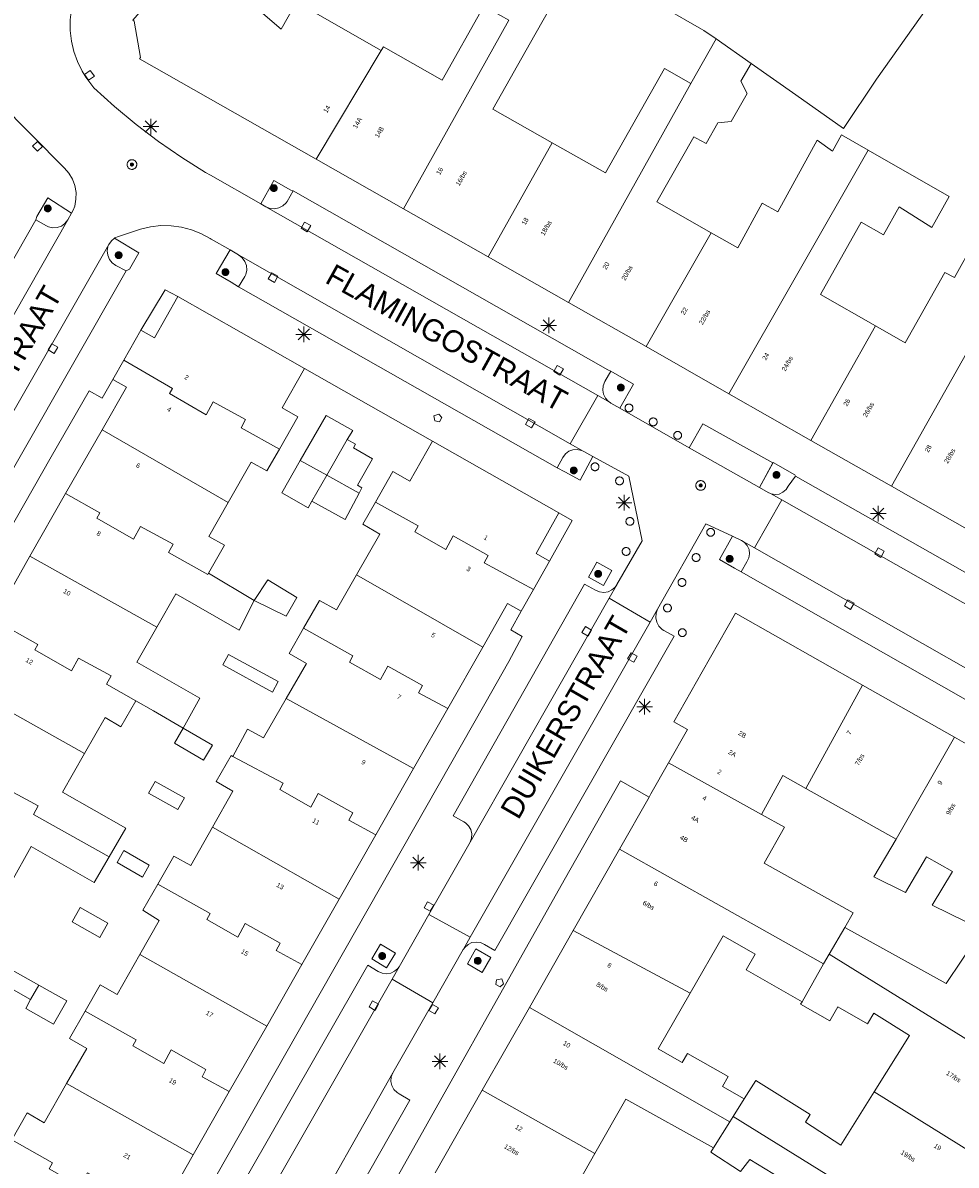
# Model space of a CAD drawing. Header units: metres. Extents: x 135779 to 137489, y 452643 to 455118.
# Tile 422 of 489: x 137109 to 137169, y 454468 to 454541. Entities that reach past the tile are written whole.
import ezdxf
from ezdxf.enums import TextEntityAlignment as Align

# ---------------------------------------------------------------- set-up
doc = ezdxf.new("R2010")
doc.units = ezdxf.units.M
for name, color, linetype, lineweight in [('KTop_NAR_Huisnummer (t)', 7, 'Continuous', 13), ('KTop_NAR_Huisnummer tijdelijk (t)', 7, 'Continuous', 13), ('KTop_ORL_Weg_Straatnaam (t)', 7, 'Continuous', 13), ('KTop_PAL_Afsluitpaal', 222, 'Continuous', 13), ('KTop_PAL_Lichtmast', 40, 'Continuous', 13), ('KTop_PND_Grondvlaksituatie van BAG-pand [tachy]', 1, 'Continuous', 13), ('KTop_PND_Pandscheiding', 40, 'Continuous', 13), ('KTop_PUT_Brandkraan of -put', 1, 'Continuous', 13), ('KTop_PUT_Inspectie- of rioolput', 15, 'Continuous', 13), ('KTop_PUT_Kolk', 15, 'Continuous', 13), ('KTop_VGO_Boom', 92, 'Continuous', 13), ('KTop_WGD_Parkeervlak', 251, 'Continuous', 13), ('KTop_WGD_Rijbaan_Lokale weg', 251, 'Continuous', 13), ('KTop_WGD_Rijbaan_Lokale weg_verkeersdrempel', 40, 'Continuous', 13), ('KTop_WGD_Voetpad', 251, 'Continuous', 13)]:
    doc.layers.add(name, color=color, linetype=linetype, lineweight=lineweight)
doc.styles.add('Style-ROVU', font='ROVU.shx')
doc.styles.add('Style-ROVUCURSIEF', font='ROVUCURSIEF.shx')

# ---------------------------------------------------------------- blocks, each defined once
blk = doc.blocks.new('PAL_Lichtmast')
at = {"layer": 'KTop_PAL_Lichtmast'}
for p, q in [((-0.354, -0.354), (0.354, 0.354)), ((0.354, -0.354), (-0.354, 0.354)), ((0, -0.5), (0, 0.5)), ((-0.5, 0), (0.5, 0))]:
    blk.add_line(p, q, dxfattribs=at)
blk = doc.blocks.new('PAL_Afsluitpaal')
at = {"layer": 'KTop_PAL_Afsluitpaal', "flags": 128}
blk.add_lwpolyline([(0.25, 0), (0.249, 0.026), (0.245, 0.052), (0.238, 0.077), (0.228, 0.102), (0.217, 0.125), (0.202, 0.147), (0.186, 0.167), (0.167, 0.186), (0.147, 0.202), (0.125, 0.217), (0.102, 0.228), (0.077, 0.238), (0.052, 0.245), (0.026, 0.249), (0, 0.25), (-0.026, 0.249), (-0.052, 0.245), (-0.077, 0.238), (-0.102, 0.228), (-0.125, 0.217), (-0.147, 0.202), (-0.167, 0.186), (-0.186, 0.167), (-0.202, 0.147), (-0.217, 0.125), (-0.228, 0.102), (-0.238, 0.077), (-0.245, 0.052), (-0.249, 0.026), (-0.25, 0), (-0.249, -0.026), (-0.245, -0.052), (-0.238, -0.077), (-0.228, -0.102), (-0.217, -0.125), (-0.202, -0.147), (-0.186, -0.167), (-0.167, -0.186), (-0.147, -0.202), (-0.125, -0.217), (-0.102, -0.228), (-0.077, -0.238), (-0.052, -0.245), (-0.026, -0.249), (0, -0.25), (0.026, -0.249), (0.052, -0.245), (0.077, -0.238), (0.102, -0.228), (0.125, -0.217), (0.147, -0.202), (0.167, -0.186), (0.186, -0.167), (0.202, -0.147), (0.217, -0.125), (0.228, -0.102), (0.238, -0.077), (0.245, -0.052), (0.249, -0.026), (0.25, 0)], dxfattribs=at)
blk = doc.blocks.new('PUT_Kolk')
at = {"layer": 'KTop_PUT_Kolk', "flags": 128}
blk.add_lwpolyline([(0.225, -0.225), (0.225, 0.225), (-0.225, 0.225), (-0.225, -0.225), (0.225, -0.225)], dxfattribs=at)
blk = doc.blocks.new('PUT_Brandkraan_of_-put')
at = {"layer": 'KTop_PUT_Brandkraan of -put'}
for p, q in [((-0.25, 0.034), (0, 0.25)), ((-0.158, -0.25), (-0.25, 0.034)), ((0, 0.25), (0.25, 0.033)), ((0.25, 0.033), (0.158, -0.25)), ((0.158, -0.25), (-0.158, -0.25))]:
    blk.add_line(p, q, dxfattribs=at)
blk = doc.blocks.new('PUT_Inspectie-_of_rioolput')
at = {"layer": 'KTop_PUT_Inspectie- of rioolput', "flags": 128}
for points in [[(0.31, 0), (0.308, 0.032), (0.303, 0.064), (0.294, 0.095), (0.283, 0.126), (0.268, 0.155), (0.25, 0.182), (0.23, 0.207), (0.207, 0.23), (0.182, 0.25), (0.154, 0.268), (0.126, 0.283), (0.095, 0.294), (0.064, 0.303), (0.032, 0.308), (0, 0.309), (-0.032, 0.308), (-0.064, 0.303), (-0.096, 0.294), (-0.126, 0.283), (-0.155, 0.268), (-0.182, 0.25), (-0.207, 0.23), (-0.23, 0.207), (-0.25, 0.182), (-0.268, 0.154), (-0.283, 0.126), (-0.294, 0.095), (-0.303, 0.064), (-0.308, 0.032), (-0.309, 0), (-0.308, -0.032), (-0.303, -0.064), (-0.294, -0.096), (-0.283, -0.126), (-0.268, -0.155), (-0.25, -0.182), (-0.23, -0.207), (-0.207, -0.23), (-0.182, -0.25), (-0.155, -0.268), (-0.126, -0.283), (-0.096, -0.294), (-0.064, -0.303), (-0.032, -0.308), (0, -0.309), (0.032, -0.308), (0.064, -0.303), (0.095, -0.294), (0.126, -0.283), (0.155, -0.268), (0.182, -0.25), (0.207, -0.23), (0.23, -0.207), (0.25, -0.182), (0.268, -0.155), (0.283, -0.126), (0.294, -0.096), (0.303, -0.064), (0.308, -0.032), (0.31, 0)], [(0.095, 0), (0.094, 0.009), (0.092, 0.019), (0.09, 0.029), (0.086, 0.038), (0.082, 0.047), (0.076, 0.055), (0.07, 0.063), (0.063, 0.07), (0.055, 0.076), (0.047, 0.082), (0.038, 0.086), (0.029, 0.09), (0.019, 0.092), (0.009, 0.094), (0, 0.094), (-0.01, 0.094), (-0.02, 0.092), (-0.029, 0.09), (-0.039, 0.086), (-0.048, 0.082), (-0.056, 0.076), (-0.064, 0.07), (-0.071, 0.063), (-0.077, 0.055), (-0.082, 0.047), (-0.087, 0.038), (-0.09, 0.029), (-0.093, 0.019), (-0.094, 0.009), (-0.095, 0), (-0.094, -0.01), (-0.093, -0.02), (-0.09, -0.029), (-0.087, -0.039), (-0.082, -0.048), (-0.077, -0.056), (-0.071, -0.064), (-0.064, -0.071), (-0.056, -0.077), (-0.047, -0.082), (-0.039, -0.087), (-0.029, -0.09), (-0.02, -0.093), (-0.01, -0.094), (0, -0.095), (0.009, -0.094), (0.019, -0.093), (0.029, -0.09), (0.038, -0.087), (0.047, -0.082), (0.055, -0.077), (0.063, -0.071), (0.07, -0.064), (0.076, -0.056), (0.082, -0.047), (0.086, -0.039), (0.09, -0.029), (0.092, -0.02), (0.094, -0.01), (0.095, 0)], [(0.035, 0), (0.034, 0.003), (0.034, 0.007), (0.033, 0.01), (0.031, 0.014), (0.03, 0.017), (0.028, 0.02), (0.026, 0.023), (0.023, 0.026), (0.02, 0.028), (0.017, 0.03), (0.014, 0.031), (0.01, 0.033), (0.007, 0.034), (0.003, 0.034), (0, 0.034), (-0.004, 0.034), (-0.007, 0.034), (-0.011, 0.033), (-0.014, 0.031), (-0.018, 0.03), (-0.021, 0.028), (-0.023, 0.026), (-0.026, 0.023), (-0.028, 0.02), (-0.03, 0.017), (-0.032, 0.014), (-0.033, 0.01), (-0.034, 0.007), (-0.035, 0.003), (-0.035, 0), (-0.035, -0.004), (-0.034, -0.007), (-0.033, -0.011), (-0.032, -0.014), (-0.03, -0.018), (-0.028, -0.021), (-0.026, -0.023), (-0.023, -0.026), (-0.021, -0.028), (-0.017, -0.03), (-0.014, -0.032), (-0.011, -0.033), (-0.007, -0.034), (-0.004, -0.035), (0, -0.035), (0.003, -0.035), (0.007, -0.034), (0.01, -0.033), (0.014, -0.032), (0.017, -0.03), (0.02, -0.028), (0.023, -0.026), (0.026, -0.023), (0.028, -0.021), (0.03, -0.017), (0.031, -0.014), (0.033, -0.011), (0.034, -0.007), (0.034, -0.004), (0.035, 0)], [(0.01, 0.02), (0.007, 0.02), (0.005, 0.021), (0.003, 0.022), (0.001, 0.022), (-0.001, 0.022), (-0.004, 0.022), (-0.006, 0.021), (-0.008, 0.02), (-0.01, 0.019), (-0.012, 0.018), (-0.014, 0.017), (-0.016, 0.015), (-0.017, 0.013), (-0.019, 0.012), (-0.02, 0.009), (-0.021, 0.007), (-0.022, 0.005), (-0.022, 0.003), (-0.022, 0.001), (-0.022, -0.001), (-0.022, -0.004), (-0.022, -0.006), (-0.021, -0.008), (-0.02, -0.01), (-0.019, -0.012), (-0.017, -0.014), (-0.016, -0.016), (-0.014, -0.017), (-0.012, -0.019), (-0.01, -0.02), (-0.008, -0.021), (-0.006, -0.022), (-0.003, -0.022), (-0.001, -0.022), (0.001, -0.022), (0.003, -0.022), (0.005, -0.022), (0.008, -0.021), (0.01, -0.02), (0.012, -0.019), (0.014, -0.017), (0.015, -0.016), (0.017, -0.014), (0.018, -0.012), (0.02, -0.01), (0.02, -0.008), (0.021, -0.006), (0.022, -0.003), (0.022, -0.001), (0.022, 0.001), (0.022, 0.003), (0.021, 0.005), (0.02, 0.008), (0.019, 0.01), (0.018, 0.012), (0.017, 0.014), (0.015, 0.015), (0.013, 0.017), (0.012, 0.018), (0.01, 0.02)]]:
    blk.add_lwpolyline(points, dxfattribs=at)
blk = doc.blocks.new('VGO_Boom')
at = {"layer": 'KTop_VGO_Boom', "flags": 128}
for points in [[(0.215, 0), (0.214, 0.022), (0.21, 0.045), (0.204, 0.066), (0.196, 0.087), (0.186, 0.108), (0.174, 0.126), (0.16, 0.144), (0.144, 0.16), (0.126, 0.174), (0.107, 0.186), (0.087, 0.196), (0.066, 0.204), (0.045, 0.21), (0.022, 0.214), (-0.001, 0.215), (-0.023, 0.214), (-0.045, 0.21), (-0.067, 0.204), (-0.088, 0.196), (-0.108, 0.186), (-0.127, 0.174), (-0.144, 0.16), (-0.16, 0.144), (-0.174, 0.126), (-0.187, 0.107), (-0.197, 0.087), (-0.205, 0.066), (-0.211, 0.045), (-0.214, 0.022), (-0.215, -0.001), (-0.214, -0.023), (-0.211, -0.045), (-0.205, -0.067), (-0.197, -0.088), (-0.187, -0.108), (-0.174, -0.127), (-0.16, -0.144), (-0.144, -0.16), (-0.127, -0.174), (-0.108, -0.187), (-0.088, -0.197), (-0.067, -0.205), (-0.045, -0.211), (-0.023, -0.214), (0, -0.215), (0.022, -0.214), (0.045, -0.211), (0.066, -0.205), (0.087, -0.197), (0.108, -0.187), (0.126, -0.174), (0.144, -0.16), (0.16, -0.144), (0.174, -0.127), (0.186, -0.108), (0.196, -0.088), (0.204, -0.067), (0.21, -0.045), (0.214, -0.023), (0.215, -0.001)], [(0.155, 0), (0.154, 0.016), (0.152, 0.032), (0.147, 0.048), (0.142, 0.063), (0.134, 0.078), (0.125, 0.091), (0.115, 0.104), (0.104, 0.115), (0.091, 0.125), (0.077, 0.134), (0.063, 0.142), (0.048, 0.147), (0.032, 0.152), (0.016, 0.154), (-0.001, 0.155), (-0.017, 0.154), (-0.033, 0.152), (-0.048, 0.147), (-0.064, 0.142), (-0.078, 0.134), (-0.092, 0.125), (-0.104, 0.115), (-0.116, 0.104), (-0.126, 0.091), (-0.135, 0.077), (-0.142, 0.063), (-0.148, 0.048), (-0.152, 0.032), (-0.155, 0.016), (-0.155, -0.001), (-0.155, -0.017), (-0.152, -0.033), (-0.148, -0.048), (-0.142, -0.064), (-0.135, -0.078), (-0.126, -0.092), (-0.116, -0.104), (-0.104, -0.116), (-0.092, -0.126), (-0.078, -0.135), (-0.064, -0.142), (-0.048, -0.148), (-0.033, -0.152), (-0.017, -0.155), (0, -0.155), (0.016, -0.155), (0.032, -0.152), (0.048, -0.148), (0.063, -0.142), (0.078, -0.135), (0.091, -0.126), (0.104, -0.116), (0.115, -0.104), (0.125, -0.092), (0.134, -0.078), (0.142, -0.064), (0.147, -0.048), (0.152, -0.033), (0.154, -0.017), (0.155, -0.001)], [(0.095, 0), (0.094, 0.01), (0.093, 0.02), (0.09, 0.029), (0.087, 0.039), (0.082, 0.048), (0.077, 0.056), (0.071, 0.064), (0.064, 0.071), (0.056, 0.077), (0.047, 0.082), (0.039, 0.087), (0.029, 0.09), (0.02, 0.093), (0.01, 0.094), (-0.001, 0.095), (-0.01, 0.094), (-0.02, 0.093), (-0.03, 0.09), (-0.039, 0.087), (-0.048, 0.082), (-0.056, 0.077), (-0.064, 0.071), (-0.071, 0.064), (-0.077, 0.056), (-0.083, 0.047), (-0.087, 0.039), (-0.091, 0.029), (-0.093, 0.02), (-0.095, 0.01), (-0.095, -0.001), (-0.095, -0.01), (-0.093, -0.02), (-0.091, -0.03), (-0.087, -0.039), (-0.083, -0.048), (-0.077, -0.056), (-0.071, -0.064), (-0.064, -0.071), (-0.056, -0.077), (-0.048, -0.083), (-0.039, -0.087), (-0.03, -0.091), (-0.02, -0.093), (-0.01, -0.095), (0, -0.095), (0.01, -0.095), (0.02, -0.093), (0.029, -0.091), (0.039, -0.087), (0.048, -0.083), (0.056, -0.077), (0.064, -0.071), (0.071, -0.064), (0.077, -0.056), (0.082, -0.048), (0.087, -0.039), (0.09, -0.03), (0.093, -0.02), (0.094, -0.01), (0.095, -0.001)], [(0.035, 0), (0.035, 0.004), (0.034, 0.007), (0.033, 0.011), (0.032, 0.014), (0.03, 0.018), (0.028, 0.021), (0.026, 0.023), (0.023, 0.026), (0.021, 0.028), (0.017, 0.03), (0.014, 0.032), (0.011, 0.033), (0.007, 0.034), (0.004, 0.035), (-0.001, 0.035), (-0.004, 0.035), (-0.008, 0.034), (-0.011, 0.033), (-0.015, 0.032), (-0.018, 0.03), (-0.021, 0.028), (-0.024, 0.026), (-0.027, 0.023), (-0.029, 0.021), (-0.031, 0.017), (-0.032, 0.014), (-0.034, 0.011), (-0.035, 0.007), (-0.035, 0.004), (-0.035, -0.001), (-0.035, -0.004), (-0.035, -0.008), (-0.034, -0.011), (-0.032, -0.015), (-0.031, -0.018), (-0.029, -0.021), (-0.027, -0.024), (-0.024, -0.027), (-0.021, -0.029), (-0.018, -0.031), (-0.015, -0.032), (-0.011, -0.034), (-0.008, -0.035), (-0.004, -0.035), (0, -0.035), (0.004, -0.035), (0.007, -0.035), (0.011, -0.034), (0.014, -0.032), (0.018, -0.031), (0.021, -0.029), (0.023, -0.027), (0.026, -0.024), (0.028, -0.021), (0.03, -0.018), (0.032, -0.015), (0.033, -0.011), (0.034, -0.008), (0.035, -0.004), (0.035, 0)]]:
    blk.add_lwpolyline(points, dxfattribs=at)

msp = doc.modelspace()

# ---------------------------------------------------------------- linework, layer by layer
at = {"layer": 'KTop_PND_Grondvlaksituatie van BAG-pand [tachy]', "flags": 128}
for points in [[(137155.77, 454538.467), (137158.635, 454536.446), (137161.668, 454534.307), (137163.793, 454537.447), (137172.331, 454549.501), (137170.946, 454550.444), (137169.594, 454551.365), (137168.774, 454551.923), (137170.986, 454555.113), (137171.537, 454555.908), (137173.582, 454558.857)], [(137120.024, 454545.576), (137116.288, 454541.229), (137116.357, 454541.169), (137116.76, 454538.842), (137116.704, 454538.76), (137127.996, 454532.342)], [(137143.071, 454533.396), (137139.27, 454535.547), (137141.96, 454540.299), (137144.504, 454544.794)], [(137147.714, 454543.486), (137152.599, 454540.657), (137152.745, 454540.561), (137153.55, 454540.032)], [(137132.136, 454539.291), (137126.733, 454542.384)], [(137140.301, 454541.226), (137138.701, 454542.115), (137136.03, 454537.401), (137132.283, 454539.519), (137132.136, 454539.291)], [(137153.55, 454540.032), (137151.934, 454537.183)], [(137153.232, 454527.645), (137149.76, 454529.613), (137152.116, 454533.779), (137152.274, 454533.687), (137152.893, 454533.335), (137153.645, 454534.657), (137154.491, 454534.744), (137155.516, 454536.547), (137155.118, 454537.32), (137155.77, 454538.467)], [(137151.934, 454537.183), (137150.238, 454538.143), (137146.475, 454531.468), (137143.071, 454533.396)], [(137163.249, 454532.916), (137161.541, 454533.891), (137160.975, 454532.862), (137159.996, 454533.552), (137157.486, 454528.989), (137156.49, 454529.537), (137154.921, 454526.687), (137153.232, 454527.645)], [(137163.713, 454521.704), (137160.199, 454523.7), (137162.809, 454528.319), (137164.231, 454527.511), (137165.232, 454529.289), (137167.329, 454527.973), (137168.426, 454529.959), (137163.249, 454532.916)], [(137127.996, 454532.342), (137133.573, 454529.172)], [(137133.573, 454529.172), (137138.968, 454526.105)], [(137173.107, 454526.306), (137173.199, 454526.494), (137170.727, 454528.289), (137170.025, 454527.043), (137168.761, 454524.777), (137168.152, 454525.111), (137165.621, 454520.62), (137163.713, 454521.704)], [(137138.968, 454526.105), (137144.113, 454523.181)], [(137119.146, 454523.567), (137117.666, 454520.929), (137116.796, 454521.423)], [(137127.244, 454518.98), (137119.146, 454523.567)], [(137144.113, 454523.181), (137149.067, 454520.365)], [(137116.796, 454521.423), (137115.703, 454519.503)], [(137149.067, 454520.365), (137154.357, 454517.358)], [(137115.703, 454519.503), (137115.003, 454518.274)], [(137125.64, 454513.819), (137126.815, 454515.872), (137125.809, 454516.446), (137127.244, 454518.98)], [(137115.003, 454518.274), (137115.873, 454517.78), (137114.314, 454515.047)], [(137154.357, 454517.358), (137159.597, 454514.38)], [(137129.981, 454514.435), (137130.323, 454515.019), (137128.632, 454515.974), (137126.973, 454513.083)], [(137114.314, 454515.047), (137111.989, 454510.973)], [(137130.728, 454511.011), (137130.907, 454511.351), (137130.623, 454511.516), (137131.596, 454513.19), (137130.367, 454513.905), (137130.5, 454514.133), (137129.981, 454514.435)], [(137135.418, 454514.334), (137133.974, 454511.767), (137132.898, 454512.397), (137131.779, 454510.431)], [(137143.489, 454509.742), (137135.418, 454514.334)], [(137159.597, 454514.38), (137164.751, 454511.451)], [(137122.362, 454510.399), (137123.829, 454512.987), (137124.844, 454512.428), (137125.64, 454513.819)], [(137126.973, 454513.083), (137125.799, 454511.036), (137127.475, 454510.066), (137127.721, 454510.494)], [(137164.751, 454511.451), (137169.87, 454508.54)], [(137111.989, 454510.973), (137109.706, 454506.97)], [(137127.721, 454510.494), (137129.837, 454509.319), (137130.728, 454511.011)], [(137121.123, 454505.898), (137122.128, 454507.673), (137121.133, 454508.232), (137122.362, 454510.399)], [(137131.779, 454510.431), (137130.973, 454509.014), (137132.065, 454508.384), (137130.577, 454505.793)], [(137142.897, 454506.651), (137142.036, 454507.139), (137143.489, 454509.742)], [(137109.706, 454506.97), (137107.395, 454502.92)], [(137141.865, 454504.84), (137142.897, 454506.651)], [(137124.023, 454504.142), (137121.123, 454505.898)], [(137124.023, 454504.142), (137126.073, 454503.156), (137126.746, 454504.328), (137124.905, 454505.46), (137124.023, 454504.142)], [(137130.577, 454505.793), (137129.287, 454503.548), (137128.201, 454504.153), (137127.178, 454502.371)], [(137141.081, 454503.463), (137141.865, 454504.84)], [(137117.806, 454502.446), (137119.021, 454504.565), (137123.067, 454502.253), (137124.023, 454504.142)], [(137138.634, 454501.172), (137140.219, 454503.952), (137141.081, 454503.463)], [(137162.896, 454498.736), (137154.776, 454503.347), (137152.654, 454499.597), (137150.84, 454496.39), (137151.71, 454495.897), (137150.505, 454493.779)], [(137119.49, 454495.994), (137120.569, 454497.914), (137116.527, 454500.216), (137117.806, 454502.446)], [(137127.178, 454502.371), (137126.256, 454500.764), (137127.363, 454500.129), (137126.068, 454497.877)], [(137136.397, 454497.249), (137138.634, 454501.172)], [(137122.39, 454500.7), (137122.024, 454500.03), (137125.192, 454498.3), (137125.557, 454498.97), (137122.39, 454500.7)], [(137168.763, 454495.404), (137162.896, 454498.736)], [(137113.194, 454494.364), (137114.511, 454496.665), (137115.512, 454496.081), (137116.461, 454497.737)], [(137116.461, 454497.737), (137117.593, 454497.098), (137119.49, 454495.994)], [(137126.068, 454497.877), (137124.631, 454495.379), (137123.595, 454495.933), (137122.662, 454494.189)], [(137134.212, 454493.416), (137136.397, 454497.249)], [(137119.49, 454495.994), (137118.944, 454495.023), (137120.803, 454493.947), (137121.366, 454494.902), (137119.49, 454495.994)], [(137174.728, 454492.017), (137168.763, 454495.404)], [(137114.768, 454487.773), (137115.837, 454489.598), (137111.79, 454491.91), (137113.194, 454494.364)], [(137122.662, 454494.189), (137122.554, 454494.247), (137121.595, 454492.575), (137122.676, 454491.956), (137121.37, 454489.664)], [(137150.505, 454493.779), (137149.377, 454491.796), (137149.253, 454491.577)], [(137131.793, 454489.173), (137134.212, 454493.416)], [(137117.705, 454492.587), (137117.288, 454491.837), (137119.156, 454490.796), (137119.573, 454491.546), (137117.705, 454492.587)], [(137156.437, 454490.483), (137157.798, 454492.972), (137159.275, 454492.141)], [(137149.253, 454491.577), (137147.361, 454488.252)], [(137159.275, 454492.141), (137165.034, 454488.903)], [(137161.754, 454483.246), (137162.303, 454484.184), (137156.61, 454487.364), (137157.912, 454489.658), (137156.437, 454490.483)], [(137121.37, 454489.664), (137119.975, 454487.216), (137118.893, 454487.815), (137117.876, 454486.028)], [(137129.454, 454485.071), (137131.793, 454489.173)], [(137165.034, 454488.903), (137163.607, 454486.492), (137165.633, 454485.5), (137166.979, 454487.775), (137168.633, 454486.84), (137167.343, 454484.672), (137169.471, 454483.641)], [(137108.521, 454486.181), (137109.794, 454488.43), (137113.806, 454486.129), (137114.768, 454487.773)], [(137115.713, 454488.166), (137115.275, 454487.4), (137116.893, 454486.476), (137117.33, 454487.243), (137115.713, 454488.166)], [(137147.361, 454488.252), (137144.409, 454483.062)], [(137117.876, 454486.028), (137116.923, 454484.351), (137117.969, 454483.711), (137116.728, 454481.521)], [(137127.072, 454480.891), (137129.454, 454485.071)], [(137112.925, 454484.533), (137112.401, 454483.62), (137114.162, 454482.609), (137114.686, 454483.523), (137112.925, 454484.533)], [(137144.409, 454483.062), (137141.615, 454478.152)], [(137170.228, 454482.654), (137168.242, 454479.669), (137161.754, 454483.246)], [(137151.871, 454479.048), (137153.979, 454482.731), (137156.039, 454481.557), (137155.464, 454480.548), (137159.03, 454478.515)], [(137116.728, 454481.521), (137115.283, 454478.971), (137114.202, 454479.586), (137113.241, 454477.912)], [(137110.275, 454479.576), (137108.422, 454480.616), (137107.905, 454479.703), (137109.738, 454478.651)], [(137124.829, 454476.957), (137127.072, 454480.891)], [(137109.738, 454478.651), (137109.444, 454478.087), (137111.216, 454477.071), (137112.054, 454478.578), (137110.275, 454479.576)], [(137155.338, 454472.314), (137153.947, 454473.094), (137154.309, 454473.739), (137151.709, 454475.197), (137151.369, 454474.618), (137149.835, 454475.492), (137151.871, 454479.048)], [(137159.03, 454478.515), (137158.938, 454478.354), (137160.812, 454477.285), (137161.321, 454478.177), (137163.219, 454477.094), (137163.607, 454477.775), (137165.892, 454476.35), (137163.635, 454472.744)], [(137113.241, 454477.912), (137112.231, 454476.152), (137113.333, 454475.527), (137112.05, 454473.294)], [(137141.615, 454478.152), (137138.6, 454472.851)], [(137122.442, 454472.772), (137124.829, 454476.957)], [(137112.05, 454473.294), (137110.607, 454470.782), (137109.54, 454471.407), (137108.558, 454469.68)], [(137163.635, 454472.744), (137161.515, 454469.355), (137159.255, 454470.808), (137159.555, 454471.306), (137156.076, 454473.48), (137155.338, 454472.314)], [(137120.139, 454468.731), (137122.442, 454472.772)], [(137138.6, 454472.851), (137135.6, 454467.578)], [(137145.794, 454468.806), (137147.766, 454472.291), (137153.365, 454469.167)], [(137153.365, 454469.167), (137153.21, 454468.899), (137155.095, 454467.671), (137155.694, 454468.434), (137159.62, 454466.038), (137157.344, 454462.4)], [(137119.47, 454465.541), (137118.601, 454466.034), (137120.139, 454468.731)], [(137148.417, 454460.799), (137149.434, 454462.517), (137149.284, 454462.611), (137149.091, 454462.304), (137146.394, 454463.912), (137146.223, 454463.625), (137143.71, 454465.121), (137145.794, 454468.806)]]:
    msp.add_lwpolyline(points, dxfattribs=at)
at = {"layer": 'KTop_PND_Pandscheiding', "flags": 128}
for points in [[(137126.733, 454542.384), (137125.753, 454540.653), (137120.024, 454545.576)], [(137133.573, 454529.172), (137140.301, 454541.226)], [(137155.77, 454538.467), (137153.55, 454540.032)], [(137132.136, 454539.291), (137127.996, 454532.342)], [(137151.934, 454537.183), (137144.113, 454523.181)], [(137138.968, 454526.105), (137143.071, 454533.396)], [(137163.249, 454532.916), (137154.357, 454517.358)], [(137149.067, 454520.365), (137153.232, 454527.645)], [(137164.751, 454511.451), (137173.107, 454526.306)], [(137163.713, 454521.704), (137159.597, 454514.38)], [(137125.64, 454513.819), (137123.191, 454515.17), (137123.483, 454515.709), (137121.403, 454516.835), (137120.959, 454516.016), (137118.616, 454517.363), (137118.806, 454517.701), (137115.703, 454519.503)], [(137122.362, 454510.399), (137114.314, 454515.047)], [(137129.981, 454514.435), (137128.669, 454512.147)], [(137126.973, 454513.083), (137128.669, 454512.147)], [(137127.721, 454510.494), (137128.669, 454512.147)], [(137128.669, 454512.147), (137130.728, 454511.011)], [(137111.989, 454510.973), (137114.17, 454509.742), (137113.98, 454509.404), (137116.323, 454508.057), (137116.767, 454508.876), (137118.847, 454507.75), (137118.555, 454507.211), (137121.068, 454505.801), (137121.123, 454505.898)], [(137131.779, 454510.431), (137134.514, 454508.921), (137134.303, 454508.533), (137136.28, 454507.407), (137136.751, 454508.275), (137138.969, 454507.027), (137138.716, 454506.56), (137141.865, 454504.84)], [(137117.806, 454502.446), (137109.706, 454506.97)], [(137138.634, 454501.172), (137130.577, 454505.793)], [(137107.395, 454502.92), (137110.209, 454501.332), (137110.019, 454500.994), (137112.362, 454499.647), (137112.806, 454500.466), (137114.886, 454499.34), (137114.594, 454498.801), (137116.461, 454497.737)], [(137127.178, 454502.371), (137130.326, 454500.605), (137130.115, 454500.217), (137132.092, 454499.091), (137132.563, 454499.959), (137134.781, 454498.711), (137134.528, 454498.244), (137136.397, 454497.249)], [(137113.194, 454494.364), (137105.107, 454498.911)], [(137159.275, 454492.141), (137162.896, 454498.736)], [(137134.212, 454493.416), (137126.068, 454497.877)], [(137165.034, 454488.903), (137168.763, 454495.404)], [(137114.768, 454487.773), (137109.94, 454490.483), (137110.232, 454491.022), (137108.152, 454492.148), (137107.708, 454491.329), (137105.365, 454492.676), (137105.555, 454493.014), (137102.672, 454494.641)], [(137131.793, 454489.173), (137130.083, 454490.105), (137130.336, 454490.572), (137128.118, 454491.82), (137127.647, 454490.952), (137125.67, 454492.078), (137125.881, 454492.466), (137122.662, 454494.189)], [(137150.505, 454493.779), (137156.437, 454490.483)], [(137121.37, 454489.664), (137129.454, 454485.071)], [(137160.403, 454480.938), (137147.361, 454488.252)], [(137117.876, 454486.028), (137121.227, 454484.148), (137121.016, 454483.76), (137122.993, 454482.634), (137123.464, 454483.502), (137125.682, 454482.254), (137125.429, 454481.787), (137127.072, 454480.891)], [(137144.409, 454483.062), (137151.871, 454479.048)], [(137161.754, 454483.246), (137160.76, 454481.549)], [(137124.829, 454476.957), (137116.728, 454481.521)], [(137160.76, 454481.549), (137160.403, 454480.938)], [(137160.76, 454481.549), (137174.126, 454473.259)], [(137160.403, 454480.938), (137159.03, 454478.515)], [(137110.275, 454479.576), (137109.738, 454478.651)], [(137113.241, 454477.912), (137116.497, 454476.084), (137116.286, 454475.696), (137118.263, 454474.57), (137118.734, 454475.438), (137120.952, 454474.19), (137120.699, 454473.723), (137122.442, 454472.772)], [(137141.615, 454478.152), (137154.409, 454470.832)], [(137120.139, 454468.731), (137112.05, 454473.294)], [(137138.6, 454472.851), (137145.794, 454468.806)], [(137170.955, 454468.194), (137163.635, 454472.744)], [(137155.338, 454472.314), (137154.62, 454471.168)], [(137154.62, 454471.168), (137154.409, 454470.832)], [(137154.62, 454471.168), (137167.734, 454463.048)], [(137154.409, 454470.832), (137153.365, 454469.167)], [(137108.558, 454469.68), (137111.145, 454468.228), (137110.934, 454467.84), (137112.911, 454466.714), (137113.382, 454467.582), (137115.6, 454466.334), (137115.347, 454465.867), (137118.626, 454464.079)]]:
    msp.add_lwpolyline(points, dxfattribs=at)
at = {"layer": 'KTop_WGD_Parkeervlak', "flags": 128}
for points in [[(137124.777, 454529.299), (137125.045, 454529.199), (137125.329, 454529.177), (137125.609, 454529.234), (137125.862, 454529.367), (137126.069, 454529.564), (137126.13, 454529.65), (137126.52, 454530.32)], [(137110.08, 454528.47), (137110.77, 454528.08), (137110.892, 454528.024), (137111.168, 454527.961), (137111.45, 454527.978), (137111.716, 454528.072), (137111.946, 454528.237), (137112.12, 454528.46)], [(137114.749, 454526.902), (137114.691, 454526.761), (137114.643, 454526.483), (137114.674, 454526.202), (137114.782, 454525.942), (137114.959, 454525.722), (137115.19, 454525.56), (137115.85, 454525.2)], [(137123.04, 454524.19), (137123.44, 454524.85), (137123.492, 454524.971), (137123.552, 454525.254), (137123.532, 454525.542), (137123.434, 454525.815), (137123.266, 454526.05), (137123.04, 454526.23)], [(137146.81, 454518.79), (137146.44, 454518.13), (137146.332, 454517.872), (137146.301, 454517.595), (137146.349, 454517.32), (137146.473, 454517.07), (137146.663, 454516.864), (137146.773, 454516.787)], [(137145.054, 454513.681), (137144.941, 454513.733), (137144.671, 454513.794), (137144.395, 454513.775), (137144.136, 454513.679), (137143.915, 454513.512), (137143.75, 454513.29), (137143.39, 454512.63)], [(137157.019, 454510.981), (137157.055, 454510.968), (137157.313, 454510.92), (137157.573, 454510.951), (137157.811, 454511.06), (137158.006, 454511.235), (137158.14, 454511.46), (137158.6, 454512.09)], [(137155.14, 454505.97), (137155.51, 454506.62), (137155.631, 454506.864), (137155.676, 454507.132), (137155.642, 454507.402), (137155.531, 454507.651), (137155.354, 454507.857), (137155.277, 454507.916)]]:
    msp.add_lwpolyline(points, dxfattribs=at)
at = {"layer": 'KTop_WGD_Rijbaan_Lokale weg', "flags": 128}
for points in [[(137124.446, 454529.488), (137121.24, 454531.32), (137120.932, 454531.501), (137119.408, 454532.453), (137117.928, 454533.472), (137116.495, 454534.556), (137115.111, 454535.703), (137113.78, 454536.91), (137113.28, 454537.59), (137113.042, 454537.969), (137112.738, 454538.579), (137112.507, 454539.22), (137112.352, 454539.884), (137112.277, 454540.561), (137112.281, 454541.243), (137112.365, 454541.919), (137112.528, 454542.581), (137112.767, 454543.219), (137113.079, 454543.825), (137113.46, 454544.39), (137113.61, 454544.59)], [(137105.12, 454537.1), (137107.18, 454535.93), (137107.692, 454536.017), (137111.91, 454531.78), (137112.199, 454531.448), (137112.424, 454531.069), (137112.577, 454530.656), (137112.653, 454530.222), (137112.649, 454529.782), (137112.565, 454529.349), (137112.47, 454529.08), (137112.365, 454528.893)], [(137124.446, 454529.488), (137124.455, 454529.483), (137124.777, 454529.299)], [(137112.12, 454528.46), (137112.365, 454528.893)], [(137124.777, 454529.299), (137145.974, 454517.241)], [(137098.226, 454504.08), (137112.12, 454528.46)], [(137115.105, 454527.288), (137115.132, 454527.31), (137115.36, 454527.41), (137116.14, 454527.65), (137116.761, 454527.877), (137117.404, 454528.028), (137118.062, 454528.1), (137118.723, 454528.092), (137119.378, 454528.004), (137120.018, 454527.838), (137120.633, 454527.596), (137121.214, 454527.282), (137121.28, 454527.24), (137122.49, 454526.545)], [(137114.749, 454526.902), (137100.833, 454502.584)], [(137115.105, 454527.288), (137114.911, 454527.133), (137114.749, 454526.902)], [(137123.04, 454526.23), (137122.49, 454526.545)], [(137144.22, 454514.157), (137123.04, 454526.23)], [(137144.22, 454514.157), (137145.974, 454517.241)], [(137157.729, 454510.578), (137156.001, 454507.504)], [(137157.729, 454510.578), (137182.443, 454496.56)], [(137180.678, 454493.452), (137156.001, 454507.504)], [(137137.823, 454488.698), (137146.702, 454504.286)], [(137149.317, 454502.755), (137146.702, 454504.286)], [(137149.317, 454502.755), (137137.828, 454482.628)], [(137137.823, 454488.698), (137135.191, 454484.079)], [(137137.828, 454482.628), (137135.191, 454484.079)], [(137121.385, 454459.916), (137132.839, 454479.954)], [(137132.839, 454479.954), (137135.434, 454478.438)], [(137132.881, 454473.967), (137135.434, 454478.438)], [(137132.881, 454473.967), (137126.784, 454463.158)]]:
    msp.add_lwpolyline(points, dxfattribs=at)
at = {"layer": 'KTop_WGD_Rijbaan_Lokale weg_verkeersdrempel', "flags": 128}
for points in [[(137145.974, 454517.241), (137146.773, 454516.787)], [(137146.773, 454516.787), (137146.82, 454516.76), (137147.392, 454516.433)], [(137151.82, 454513.9), (137147.392, 454516.433)], [(137145.054, 454513.681), (137144.22, 454514.157)], [(137145.67, 454513.342), (137145.09, 454513.66), (137145.054, 454513.681)], [(137151.82, 454513.9), (137156.302, 454511.358)], [(137145.67, 454513.342), (137147.97, 454512.08), (137148.81, 454507.96), (137147.2, 454505.16), (137147.19, 454505.143)], [(137156.302, 454511.358), (137156.874, 454511.056), (137157.019, 454510.981)], [(137157.019, 454510.981), (137157.729, 454510.578)], [(137149.8, 454503.6), (137152.89, 454509.04), (137154.596, 454508.247)], [(137155.277, 454507.916), (137155.15, 454507.99), (137154.596, 454508.247)], [(137156.001, 454507.504), (137155.277, 454507.916)], [(137146.702, 454504.286), (137147.19, 454505.143)], [(137149.8, 454503.6), (137149.317, 454502.755)], [(137135.191, 454484.079), (137133.289, 454480.74)], [(137137.828, 454482.628), (137137.4, 454481.878)], [(137135.434, 454478.438), (137137.379, 454481.844), (137137.4, 454481.878)], [(137132.839, 454479.954), (137133.289, 454480.74)]]:
    msp.add_lwpolyline(points, dxfattribs=at)
at = {"layer": 'KTop_WGD_Voetpad', "flags": 128}
for points in [[(137126.52, 454530.32), (137126.37, 454530.364), (137125.277, 454530.975), (137124.446, 454529.488)], [(137146.81, 454518.79), (137146.627, 454518.894), (137126.52, 454530.32)], [(137112.365, 454528.893), (137110.855, 454529.884), (137110.14, 454528.689), (137110.08, 454528.47)], [(137110.08, 454528.47), (137096.74, 454505.03), (137097.39, 454504.67), (137097.618, 454504.509), (137097.79, 454504.291), (137097.894, 454504.033), (137097.921, 454503.756), (137097.868, 454503.482), (137097.817, 454503.362)], [(137115.85, 454525.2), (137116.061, 454525.324), (137116.659, 454526.362), (137115.105, 454527.288)], [(137122.49, 454526.545), (137121.611, 454525.035), (137122.562, 454524.481), (137123.04, 454524.19)], [(137100.42, 454501.862), (137100.598, 454502.076), (137100.83, 454502.232), (137101.096, 454502.315), (137101.375, 454502.32), (137101.644, 454502.246), (137101.77, 454502.18), (137102.45, 454501.79), (137115.85, 454525.2)], [(137116.796, 454521.423), (137118.34, 454524), (137119.146, 454523.567)], [(137123.04, 454524.19), (137143.39, 454512.63)], [(137127.244, 454518.98), (137135.418, 454514.334)], [(137147.392, 454516.433), (137148.258, 454517.979), (137146.81, 454518.79)], [(137093.345, 454480.311), (137094.019, 454481.53), (137093.217, 454482.017), (137095.645, 454486.244), (137111.058, 454513.33), (137113.481, 454517.547), (137114.322, 454517.07), (137115.003, 454518.274)], [(137156.302, 454511.358), (137157.162, 454512.934), (137152.7, 454515.44), (137151.82, 454513.9)], [(137143.39, 454512.63), (137143.882, 454512.362), (137144.848, 454511.836), (137145.67, 454513.342)], [(137158.6, 454512.09), (137158.56, 454512.186), (137157.177, 454512.96), (137156.302, 454511.358)], [(137183.29, 454498.1), (137158.6, 454512.09)], [(137143.489, 454509.742), (137144.35, 454509.254), (137142.897, 454506.651)], [(137154.596, 454508.247), (137153.75, 454506.762), (137154.706, 454506.218), (137155.14, 454505.97)], [(137146.352, 454505.106), (137146.883, 454506.069), (137145.919, 454506.6), (137145.388, 454505.637), (137146.352, 454505.106)], [(137155.14, 454505.97), (137179.8, 454491.95)], [(137147.19, 454505.143), (137147.094, 454505.007), (137146.887, 454504.822), (137146.635, 454504.703), (137146.36, 454504.66), (137146.084, 454504.697), (137145.83, 454504.81), (137145.141, 454505.19), (137136.74, 454490.39), (137137.42, 454490.01), (137137.527, 454489.943), (137137.728, 454489.751), (137137.867, 454489.509), (137137.931, 454489.238), (137137.916, 454488.96), (137137.823, 454488.698)], [(137141.081, 454503.463), (137140.418, 454502.283), (137141.154, 454501.856), (137140.291, 454500.246), (137138.768, 454497.55), (137120.875, 454466.104), (137120.074, 454466.578), (137119.47, 454465.541)], [(137137.4, 454481.878), (137137.48, 454481.985), (137137.69, 454482.168), (137137.944, 454482.285), (137138.22, 454482.325), (137138.496, 454482.286), (137138.75, 454482.17), (137139.41, 454481.79), (137150.86, 454501.86), (137150.19, 454502.23), (137150.092, 454502.297), (137149.89, 454502.504), (137149.753, 454502.757), (137149.689, 454503.039), (137149.706, 454503.327), (137149.8, 454503.6)], [(137133.802, 454464.416), (137132.09, 454465.405), (137143.831, 454486.277), (137147.425, 454492.626), (137149.253, 454491.577)], [(137132.108, 454482.187), (137131.542, 454481.244), (137132.486, 454480.679), (137133.052, 454481.622), (137132.108, 454482.187)], [(137138.602, 454480.387), (137139.151, 454481.34), (137138.198, 454481.889), (137137.649, 454480.936), (137138.602, 454480.387)], [(137133.289, 454480.74), (137133.213, 454480.637), (137133.004, 454480.454), (137132.752, 454480.337), (137132.478, 454480.296), (137132.203, 454480.335), (137131.95, 454480.45), (137131.3, 454480.84), (137120.31, 454461.64), (137120.96, 454461.26), (137121.114, 454461.166), (137121.312, 454460.97), (137121.445, 454460.726), (137121.504, 454460.454), (137121.483, 454460.176), (137121.385, 454459.916)], [(137126.784, 454463.158), (137126.857, 454463.259), (137127.063, 454463.447), (137127.313, 454463.568), (137127.588, 454463.614), (137127.864, 454463.581), (137128.12, 454463.47), (137128.77, 454463.09), (137133.98, 454472.23), (137133.3, 454472.62), (137133.161, 454472.707), (137132.962, 454472.904), (137132.827, 454473.15), (137132.766, 454473.424), (137132.785, 454473.704), (137132.881, 454473.967)]]:
    msp.add_lwpolyline(points, dxfattribs=at)

# ---------------------------------------------------------------- block references
at = {"layer": 'KTop_PAL_Afsluitpaal'}
for p in [(137147.971, 454516.45), (137149.521, 454515.56), (137151.081, 454514.7), (137145.801, 454512.69), (137147.371, 454511.79), (137148.031, 454509.2), (137153.191, 454508.5), (137147.791, 454507.28), (137152.261, 454506.89), (137151.361, 454505.3), (137150.431, 454503.67), (137151.381, 454502.09)]:
    msp.add_blockref('PAL_Afsluitpaal', p, dxfattribs=at)
at = {"layer": 'KTop_PAL_Lichtmast'}
for p in [(137117.431, 454534.43), (137142.851, 454521.72), (137127.201, 454521.15), (137147.661, 454510.39), (137163.901, 454509.7), (137148.971, 454497.36), (137134.511, 454487.39), (137135.901, 454474.7)]:
    msp.add_blockref('PAL_Lichtmast', p, dxfattribs=at)
at = {"layer": 'KTop_PUT_Brandkraan of -put'}
for p, rotation in [((137135.731, 454515.82), 60.40087054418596), ((137139.721, 454479.75), 330.641203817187)]:
    msp.add_blockref('PUT_Brandkraan_of_-put', p, dxfattribs=dict(at, rotation=rotation))
at = {"layer": 'KTop_PUT_Inspectie- of rioolput'}
for p, rotation in [((137116.222, 454532.002), 52.89413487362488), ((137152.555, 454511.497), 60.43993425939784)]:
    msp.add_blockref('PUT_Inspectie-_of_rioolput', p, dxfattribs=dict(at, rotation=rotation))
at = {"layer": 'KTop_PUT_Kolk'}
for p, rotation in [((137113.506, 454537.699), 216.326825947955), ((137110.193, 454533.164), 44.87124565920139), ((137127.336, 454528.016), 240.3664398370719), ((137125.241, 454524.782), 60.31604310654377), ((137111.181, 454520.24), 150.2196084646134), ((137143.476, 454518.855), 240.3664398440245), ((137141.666, 454515.476), 60.31604311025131), ((137163.976, 454507.206), 240.4377082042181), ((137162.047, 454503.886), 60.34120733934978), ((137145.277, 454502.177), 330.3339522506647), ((137148.195, 454500.505), 150.2811838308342), ((137135.193, 454484.594), 330.3246312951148), ((137131.676, 454478.267), 330.2471131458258), ((137135.497, 454478.036), 150.273062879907)]:
    msp.add_blockref('PUT_Kolk', p, dxfattribs=dict(at, rotation=rotation))
at = {"layer": 'KTop_VGO_Boom'}
for p in [(137125.284, 454530.499), (137110.844, 454529.199), (137115.374, 454526.208), (137122.194, 454525.129), (137147.454, 454517.749), (137144.444, 454512.459), (137157.394, 454512.169), (137154.404, 454506.809), (137146.004, 454505.849), (137132.211, 454481.432), (137138.31, 454481.129)]:
    msp.add_blockref('VGO_Boom', p, dxfattribs=at)

# ---------------------------------------------------------------- texts
at = {"layer": 'KTop_NAR_Huisnummer (t)', "style": 'Style-ROVU'}
for s, rotation, p in [('1', 330.3, (137138.934, 454508.106)), ('3', 330.3, (137137.827, 454506.103)), ('5', 330.3, (137135.578, 454501.876)), ('7', 330.3, (137133.389, 454497.926)), ('7', 60.4, (137162.098, 454495.799)), ('9', 330.3, (137131.118, 454493.756)), ('7/bs', 60.4, (137162.899, 454494.318)), ('9', 60.4, (137167.897, 454492.612)), ('9/bs', 60.4, (137168.715, 454491.16)), ('11', 330.3, (137128.183, 454489.904)), ('13', 330.3, (137125.887, 454485.786)), ('15', 330.3, (137123.629, 454481.539)), ('17', 330.3, (137121.382, 454477.615)), ('17/bs', 328, (137169.135, 454473.459)), ('19', 330.3, (137119.027, 454473.301)), ('19/bs', 328, (137166.231, 454468.395)), ('19', 328, (137167.885, 454469.111)), ('21', 330.3, (137116.117, 454468.532))]:
    msp.add_text(s, height=0.3, rotation=rotation, dxfattribs=at).set_placement(p, align=Align.MIDDLE_RIGHT)
at = {"layer": 'KTop_NAR_Huisnummer tijdelijk (t)', "style": 'Style-ROVUCURSIEF'}
for s, rotation, p in [('14', 60.4, (137128.553, 454535.344)), ('14A', 60.4, (137130.445, 454534.339)), ('14B', 60.4, (137131.844, 454533.748)), ('16', 60.4, (137135.765, 454531.385)), ('16/bs', 60.4, (137137.009, 454530.68)), ('18', 60.4, (137141.221, 454528.174)), ('18/bs', 60.4, (137142.424, 454527.504)), ('20', 60.4, (137146.392, 454525.333)), ('20/bs', 60.4, (137147.598, 454524.632)), ('22', 60.4, (137151.384, 454522.441)), ('22/bs', 60.4, (137152.548, 454521.81)), ('24', 60.4, (137156.592, 454519.545)), ('24/bs', 60.4, (137157.837, 454518.84)), ('2', 330.4, (137119.614, 454518.463)), ('4', 330.4, (137118.505, 454516.411)), ('26', 60.4, (137161.773, 454516.601)), ('26/bs', 60.4, (137163.017, 454515.896)), ('28', 60.4, (137166.967, 454513.65)), ('28/bs', 60.4, (137168.211, 454512.944)), ('6', 330.3, (137116.522, 454512.825)), ('8', 330.3, (137114.006, 454508.482)), ('10', 330.3, (137111.874, 454504.781)), ('12', 330.3, (137109.469, 454500.384)), ('2B', 330.4, (137154.995, 454495.716)), ('2A', 330.4, (137154.358, 454494.505)), ('2', 330.4, (137153.656, 454493.25)), ('4', 330.4, (137152.701, 454491.573)), ('4A', 330.4, (137151.984, 454490.313)), ('4B', 330.4, (137151.267, 454489.053)), ('6', 330.4, (137149.594, 454486.109)), ('6/bs', 330.4, (137148.887, 454484.867)), ('8', 330.4, (137146.63, 454480.898)), ('8/bs', 330.4, (137145.924, 454479.654)), ('10', 330.4, (137143.798, 454475.902)), ('10/bs', 330.4, (137143.174, 454474.776)), ('12', 330.4, (137140.743, 454470.551)), ('12/bs', 330.4, (137140.036, 454469.307))]:
    msp.add_text(s, height=0.3, rotation=rotation, dxfattribs=at).set_placement(p, align=Align.MIDDLE_LEFT)
at = {"layer": 'KTop_ORL_Weg_Straatnaam (t)', "style": 'Style-ROVU'}
for s, rotation, p in [('FLAMINGOSTRAAT', 331.00102, (137128.485, 454524.487)), ('STERNSTRAAT', 59.99927, (137104.948, 454511.796)), ('DUIKERSTRAAT', 59.99927, (137140.907, 454490.078))]:
    msp.add_text(s, height=1.4, rotation=rotation, dxfattribs=at).set_placement(p)

doc.saveas('drawing.dxf')
